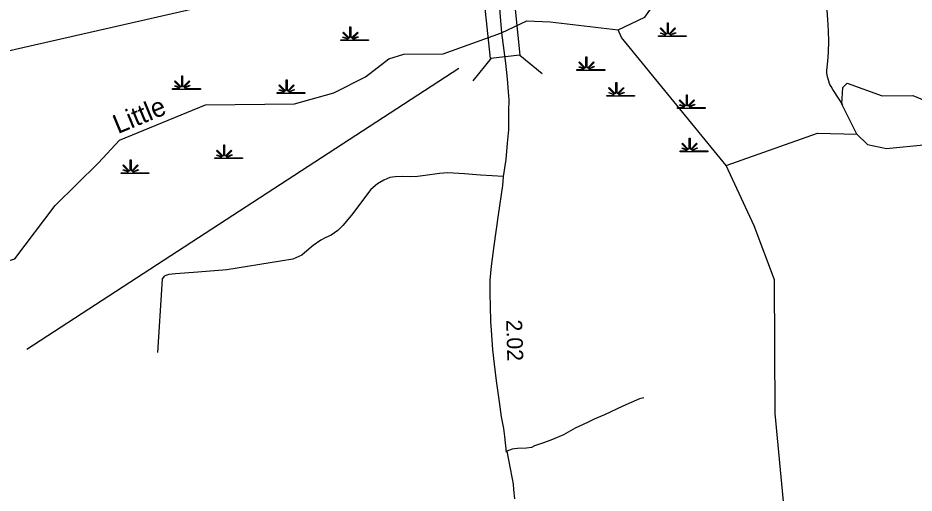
# Model space of a CAD drawing. Extents: x 2093524 to 2270757, y 289120 to 570408.
# Drawn here: x 2111505 to 2118532, y 516601 to 520328 of the extents above; entities that cross this region are included whole.
import ezdxf

# ---------------------------------------------------------------- set-up
doc = ezdxf.new("R2010")
doc.units = 0
for name, color, linetype in [('Exist Hydrographic Creek Single Shore', 7, 'Continuous'), ('Exist Hydrographic Creek Single Shore Label', 7, 'Continuous'), ('Exist Hydrographic Lake Shore', 7, 'Continuous'), ('Exist Hydrographic Swamp CELL', 7, 'Continuous'), ('Exist Road Non-System Type 51', 7, 'Continuous'), ('Exist Road Secondary Mileage Hundredths English Label', 7, 'Continuous'), ('Exist Road Secondary Structure Pipe Number Label', 7, 'Continuous'), ('Exist Road Secondary Structure Standard Bridge CELL', 7, 'Continuous'), ('Exist Road Secondary Structure Standard Bridge Number Label', 7, 'Continuous'), ('Exist Road Secondary Type 51 Attributed', 7, 'Continuous')]:
    doc.layers.add(name, color=color, linetype=linetype)

msp = doc.modelspace()

# ---------------------------------------------------------------- linework, layer by layer
at = {"layer": 'Exist Hydrographic Creek Single Shore'}
for points in [[(2116212.8, 520234.2), (2116420.9, 520335), (2116975.8, 521111.2), (2117057.8, 521404.7), (2116905.9, 521893.5), (2116903.3, 521922.6), (2116916.2, 521951.8), (2117002.7, 522024.7), (2117036.2, 522070.1), (2117052.4, 522118.2), (2117064.4, 522167.9), (2117077.9, 522546), (2117043.8, 522618.8), (2117075.8, 522985.5)], [(2115298.1, 520211.7), (2115495.7, 520304.4), (2115678.8, 520297.4), (2116212.8, 520234.2)], [(2112136.7, 519190.9), (2112300.8, 519368), (2112974.8, 519646.5), (2113674.6, 519655.3), (2113982.8, 519741), (2114231.7, 519867.3), (2114414.7, 520007.9), (2114530.7, 520044.9), (2114838.7, 520045.3), (2115298.1, 520211.7)], [(2117058.8, 519170.7), (2116237.8, 520174.6), (2116212.8, 520234.2)], [(2117058.8, 519170.7), (2117773.8, 519425.3), (2118082.8, 519415.8)], [(2111089.7, 518319.6), (2111480.6, 518439.7), (2111796.8, 518856.6), (2112136.7, 519190.9)], [(2118868, 513314.7), (2118064, 514134.6), (2117788, 514359.9), (2117353.9, 514591.7), (2117253.8, 514741.4), (2117252, 515066.2), (2117423.8, 515725.4), (2117423.8, 515856.6), (2117488.8, 516114.5), (2117512, 516481.4), (2117441.8, 517224.2), (2117437.9, 518274.1), (2117277.8, 518697.2), (2117058.8, 519170.7)]]:
    msp.add_lwpolyline(points, dxfattribs=at)
at = {"layer": 'Exist Hydrographic Lake Shore'}
for points in [[(2118082.8, 519415.8), (2117964.9, 519651.1), (2117972.9, 519782.2), (2118005.9, 519817.6), (2118280.9, 519716.9), (2118522.9, 519718.6), (2118697.8, 519646.2), (2118823.9, 519502.6)], [(2118082.8, 519415.8), (2118165.9, 519335.4), (2118315.8, 519302.9), (2118632.8, 519335.9), (2118806.9, 519411.1), (2118823.9, 519502.6)]]:
    msp.add_lwpolyline(points, dxfattribs=at)
at = {"layer": 'Exist Hydrographic Swamp CELL'}
for points in [[(2114037.4, 520156.8), (2114090, 520156.9), (2114092, 520160.5), (2114053.7, 520175.3), (2114056.6, 520180.5), (2114094.4, 520164.8), (2114096, 520167.7), (2114051.5, 520212.2), (2114056.7, 520217.3), (2114101.9, 520171.9), (2114108.3, 520174.2), (2114108.3, 520257.3), (2114115.5, 520257.3), (2114115.5, 520174.2), (2114121.8, 520171.9), (2114167.1, 520217.3), (2114172.3, 520212.2), (2114127.8, 520167.7), (2114129.8, 520164.1), (2114170.7, 520182.7), (2114173.2, 520177.6), (2114132.2, 520159.8), (2114133.8, 520156.9), (2114254.9, 520156.8), (2114254.9, 520149.7), (2114037.4, 520149.7)], [(2116526.6, 520188.7), (2116579.3, 520188.8), (2116581.3, 520192.4), (2116543, 520207.3), (2116545.9, 520212.4), (2116583.6, 520196.7), (2116585.2, 520199.6), (2116540.8, 520244.1), (2116545.9, 520249.3), (2116591.2, 520203.8), (2116597.6, 520206.2), (2116597.6, 520289.2), (2116604.8, 520289.2), (2116604.8, 520206.2), (2116611.1, 520203.8), (2116656.4, 520249.3), (2116661.5, 520244.1), (2116617.1, 520199.6), (2116619.1, 520196), (2116660, 520214.6), (2116662.5, 520209.5), (2116621.5, 520191.7), (2116623.1, 520188.8), (2116744.1, 520188.7), (2116744.1, 520181.6), (2116526.6, 520181.6)], [(2115888.3, 519922.8), (2115941, 519922.9), (2115943, 519926.5), (2115904.7, 519941.3), (2115907.6, 519946.5), (2115945.4, 519930.8), (2115947, 519933.6), (2115902.5, 519978.2), (2115907.7, 519983.3), (2115952.9, 519937.8), (2115959.3, 519940.2), (2115959.3, 520023.3), (2115966.5, 520023.3), (2115966.5, 519940.2), (2115972.8, 519937.8), (2116018.1, 519983.3), (2116023.3, 519978.2), (2115978.8, 519933.6), (2115980.8, 519930), (2116021.7, 519948.6), (2116024.2, 519943.6), (2115983.2, 519925.8), (2115984.8, 519922.9), (2116105.9, 519922.8), (2116105.9, 519915.7), (2115888.3, 519915.7)], [(2112718.2, 519773.9), (2112770.9, 519773.9), (2112772.9, 519777.5), (2112734.6, 519792.4), (2112737.5, 519797.6), (2112775.3, 519781.8), (2112776.9, 519784.7), (2112732.4, 519829.2), (2112737.6, 519834.4), (2112782.8, 519788.9), (2112789.2, 519791.3), (2112789.2, 519874.4), (2112796.4, 519874.4), (2112796.4, 519791.3), (2112802.7, 519788.9), (2112848, 519834.4), (2112853.2, 519829.2), (2112808.7, 519784.7), (2112810.7, 519781.1), (2112851.6, 519799.7), (2112854.1, 519794.7), (2112813.1, 519776.9), (2112814.7, 519773.9), (2112935.8, 519773.9), (2112935.8, 519766.8), (2112718.2, 519766.8)], [(2113537.4, 519741.9), (2113590, 519742), (2113592, 519745.6), (2113553.8, 519760.5), (2113556.7, 519765.7), (2113594.4, 519749.9), (2113596, 519752.8), (2113551.6, 519797.3), (2113556.7, 519802.5), (2113602, 519757), (2113608.3, 519759.4), (2113608.3, 519842.4), (2113615.6, 519842.4), (2113615.5, 519759.4), (2113621.9, 519757), (2113667.2, 519802.5), (2113672.3, 519797.3), (2113627.9, 519752.8), (2113629.9, 519749.2), (2113670.8, 519767.8), (2113673.2, 519762.8), (2113632.2, 519744.9), (2113633.8, 519742), (2113754.9, 519741.9), (2113754.9, 519734.8), (2113537.4, 519734.8)], [(2116122.4, 519720.7), (2116175, 519720.7), (2116177, 519724.3), (2116138.8, 519739.2), (2116141.7, 519744.4), (2116179.4, 519728.6), (2116181, 519731.5), (2116136.6, 519776.1), (2116141.7, 519781.2), (2116187, 519735.7), (2116193.3, 519738.1), (2116193.3, 519821.2), (2116200.6, 519821.2), (2116200.5, 519738.1), (2116206.9, 519735.7), (2116252.2, 519781.2), (2116257.3, 519776.1), (2116212.9, 519731.5), (2116214.9, 519727.9), (2116255.8, 519746.5), (2116258.2, 519741.5), (2116217.2, 519723.7), (2116218.9, 519720.7), (2116339.9, 519720.7), (2116339.9, 519713.6), (2116122.4, 519713.6)], [(2116675.6, 519624.9), (2116728.2, 519625), (2116730.2, 519628.6), (2116691.9, 519643.4), (2116694.8, 519648.6), (2116732.6, 519632.9), (2116734.2, 519635.8), (2116689.7, 519680.3), (2116694.9, 519685.4), (2116740.1, 519640), (2116746.5, 519642.3), (2116746.5, 519725.4), (2116753.7, 519725.4), (2116753.7, 519642.3), (2116760, 519640), (2116805.3, 519685.4), (2116810.5, 519680.3), (2116766, 519635.8), (2116768, 519632.2), (2116808.9, 519650.8), (2116811.4, 519645.7), (2116770.4, 519627.9), (2116772, 519625), (2116893.1, 519624.9), (2116893.1, 519617.8), (2116675.6, 519617.8)], [(2113048, 519231.3), (2113100.7, 519231.4), (2113102.7, 519235), (2113064.4, 519249.8), (2113067.3, 519255), (2113105, 519239.3), (2113106.6, 519242.2), (2113062.2, 519286.7), (2113067.3, 519291.8), (2113112.6, 519246.4), (2113119, 519248.7), (2113119, 519331.8), (2113126.2, 519331.8), (2113126.2, 519248.7), (2113132.5, 519246.4), (2113177.8, 519291.8), (2113182.9, 519286.7), (2113138.5, 519242.2), (2113140.5, 519238.6), (2113181.4, 519257.2), (2113183.9, 519252.1), (2113142.9, 519234.3), (2113144.5, 519231.4), (2113265.5, 519231.3), (2113265.5, 519224.2), (2113048, 519224.2)], [(2116696.8, 519284.5), (2116749.5, 519284.6), (2116751.5, 519288.2), (2116713.2, 519303), (2116716.1, 519308.2), (2116753.8, 519292.5), (2116755.4, 519295.4), (2116711, 519339.9), (2116716.1, 519345), (2116761.4, 519299.5), (2116767.8, 519301.9), (2116767.8, 519385), (2116775, 519385), (2116775, 519301.9), (2116781.3, 519299.5), (2116826.6, 519345), (2116831.8, 519339.9), (2116787.3, 519295.4), (2116789.3, 519291.8), (2116830.2, 519310.4), (2116832.7, 519305.3), (2116791.7, 519287.5), (2116793.3, 519284.6), (2116914.3, 519284.5), (2116914.3, 519277.4), (2116696.8, 519277.4)], [(2112314, 519114.3), (2112366.6, 519114.4), (2112368.6, 519118), (2112330.4, 519132.8), (2112333.3, 519138), (2112371, 519122.3), (2112372.6, 519125.1), (2112328.2, 519169.7), (2112333.3, 519174.8), (2112378.6, 519129.3), (2112384.9, 519131.7), (2112384.9, 519214.8), (2112392.2, 519214.8), (2112392.2, 519131.7), (2112398.5, 519129.3), (2112443.8, 519174.8), (2112448.9, 519169.7), (2112404.5, 519125.1), (2112406.5, 519121.5), (2112447.4, 519140.1), (2112449.8, 519135.1), (2112408.9, 519117.3), (2112410.5, 519114.4), (2112531.5, 519114.3), (2112531.5, 519107.2), (2112314, 519107.2)]]:
    msp.add_lwpolyline(points, close=True, dxfattribs=at)
at = {"layer": 'Exist Road Non-System Type 51'}
for points in [[(2117972.2, 519646.3), (2117945.1, 519690.8), (2117894.6, 519765.8), (2117881.1, 519790.1), (2117871.4, 519806.3), (2117860.1, 519840.5), (2117850.8, 519876.7), (2117847.3, 519900.8), (2117847.6, 519916.7), (2117855.1, 519988.6), (2117860.4, 520056.5), (2117864.3, 520148.4), (2117859.7, 520220.5), (2117858.8, 520274.5), (2117855.7, 520316.5), (2117847.8, 520422.7)], [(2115311.1, 519083.9), (2115223.2, 519089.6), (2115131.3, 519093.5), (2115007.6, 519104), (2114873.7, 519112.6), (2114811.7, 519107.9), (2114697.3, 519092.2), (2114637.2, 519083.4), (2114583.2, 519082.5), (2114517.2, 519083.8), (2114463.1, 519080.9), (2114421, 519075.8), (2114374.7, 519056.7), (2114324.1, 519027.7), (2114273.2, 518982.7), (2114121.2, 518781.8), (2114051.5, 518701.2), (2114012.7, 518660), (2113962, 518623), (2113919.6, 518605.9), (2113879.2, 518584.7), (2113820.4, 518543.9), (2113771.5, 518500.9), (2113730.9, 518467.7), (2113708.7, 518456.2), (2113660.3, 518437.1), (2113564, 518421.1), (2113142.6, 518353.5), (2112916.3, 518334.1), (2112742, 518319.6), (2112688, 518316.7), (2112663.8, 518307.2), (2112651.7, 518303.4), (2112645.5, 518295.6), (2112637.3, 518281.7), (2112632.4, 518237.8), (2112599.6, 517702.5)], [(2116414.1, 517347.9), (2116377.9, 517340.6), (2116248.8, 517283.2), (2116105.5, 517216.1), (2116022.8, 517181.8), (2115972.2, 517154.8), (2115875.4, 517110.7), (2115782.3, 517058.6), (2115695.6, 517020.4), (2115635.1, 516997.6), (2115556.6, 516971.2), (2115532.4, 516959.7), (2115492.2, 516952.5), (2115422.2, 516949.9), (2115398.2, 516948.4), (2115380.1, 516946.7), (2115339.8, 516929.5)]]:
    msp.add_lwpolyline(points, dxfattribs=at)
at = {"layer": 'Exist Road Secondary Structure Pipe Number Label'}
msp.add_lwpolyline([(2116561.3, 521785.9), (2113621.2, 520570.3), (2107797.7, 519241.6)], dxfattribs=at)
at = {"layer": 'Exist Road Secondary Structure Standard Bridge CELL'}
for p, q in [((2115440.5, 520035.2), (2115616.4, 519892.7)), ((2115215.4, 520011.5), (2115073, 519835.6))]:
    msp.add_line(p, q, dxfattribs=at)
msp.add_lwpolyline([(2115389.7, 520528.3), (2115441.6, 520035.3), (2115211.3, 520011.1), (2115159.4, 520504.1)], close=True, dxfattribs=at)
at = {"layer": 'Exist Road Secondary Structure Standard Bridge Number Label'}
msp.add_line((2114963.1, 519930.1), (2111575.7, 517728.3), dxfattribs=at)
at = {"layer": 'Exist Road Secondary Type 51 Attributed'}
for points in [[(2115280.2, 522914), (2115271.1, 522662.2), (2115260.4, 522230.5), (2115254.8, 521948.6), (2115243, 521564.9), (2115239.8, 521405), (2115233.7, 521199.2), (2115229.6, 521095.3), (2115226.3, 521031.3), (2115223.6, 520995.4), (2115232, 520919.2), (2115238.2, 520827.1), (2115270.3, 520534.5), (2115283, 520370.3), (2115298.1, 520211.7)], [(2115298.1, 520211.7), (2115327, 519973.4), (2115342.5, 519851.1), (2115348.5, 519749), (2115353.2, 519686.9), (2115351.4, 519597), (2115351.8, 519515), (2115350.5, 519449), (2115342.4, 519345.2), (2115329.8, 519217.5), (2115311.1, 519083.9), (2115303.7, 519014), (2115271.1, 518782.7), (2115236.2, 518541.4), (2115215, 518381.9), (2115204.8, 518272.1), (2115204.6, 518162.1), (2115206.7, 518066.1), (2115210.3, 517948), (2115214.9, 517877.9), (2115225.8, 517723.7), (2115239.5, 517611.5), (2115254.9, 517481.2), (2115277.6, 517316.7), (2115295.2, 517200.4), (2115311.4, 517108.1), (2115320.1, 517043.9), (2115333.6, 516921.7), (2115339.8, 516929.5), (2115361.3, 516807.1), (2115381.4, 516712.7), (2115388.6, 516670.6), (2115391.7, 516628.5), (2115398.3, 516556.4)]]:
    msp.add_lwpolyline(points, dxfattribs=at)

# ---------------------------------------------------------------- texts
at = {"layer": 'Exist Hydrographic Creek Single Shore Label'}
msp.add_text('Little', height=150, rotation=22.44761, dxfattribs=at).set_placement((2112289, 519416.4))
at = {"layer": 'Exist Road Secondary Mileage Hundredths English Label'}
msp.add_text('2.02', height=125, rotation=271.74713, dxfattribs=at).set_placement((2115333.2, 517960.1))

doc.saveas('drawing.dxf')
